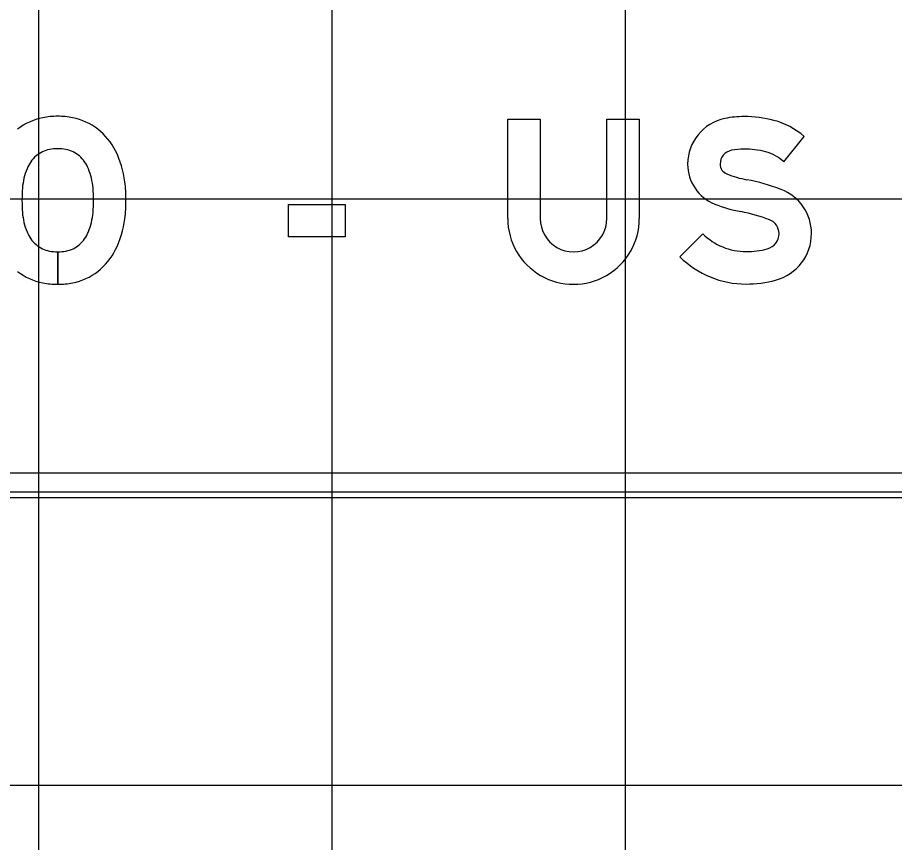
# Model space of a CAD drawing. Extents: x 2193008 to 2198143, y 1236112 to 1237864.
# Drawn here: x 2195136.72 to 2195142.69, y 1237299.72 to 1237305.34 of the extents above; entities that cross this region are included whole.
import ezdxf

# ---------------------------------------------------------------- set-up
doc = ezdxf.new("R2010")
doc.units = 0
for name, color, linetype in [('GSBWFILL', 7, 'Continuous'), ('GSCOLORFILL', 7, 'Continuous'), ('GSOUTLINE', 7, 'Continuous'), ('M-ROADS', 7, 'Continuous')]:
    doc.layers.add(name, color=color, linetype=linetype)

msp = doc.modelspace()

# ---------------------------------------------------------------- linework, layer by layer
at = {"layer": 'GSBWFILL'}
for p, q in [((2195136.9898, 1237303.7437), (2195136.9898, 1237303.5223)), ((2195136.9898, 1237303.5223), (2195136.9898, 1237303.7437))]:
    msp.add_line(p, q, dxfattribs=at)
for points in [[(2195140.0568, 1237303.9707), (2195140.0568, 1237304.6489), (2195140.2782, 1237304.6489), (2195140.2782, 1237303.9707)], [(2195140.7322, 1237303.9707), (2195140.7322, 1237304.6489), (2195140.9536, 1237304.6489), (2195140.9536, 1237303.9707)], [(2195141.9391, 1237304.3566), (2195142.0761, 1237304.5314)], [(2195141.3863, 1237303.8671), (2195141.2304, 1237303.7098)]]:
    msp.add_lwpolyline(points, dxfattribs=at)
msp.add_lwpolyline([(2195138.562, 1237304.0676), (2195138.9496, 1237304.0676), (2195138.9496, 1237303.8462), (2195138.562, 1237303.8462)], close=True, dxfattribs=at)
for centre, major_axis, ratio, start_param, end_param in [((2195136.9683, 1237304.2542), (0, 0.4119), 0.999999, 0.198221, 0.659474), ((2195136.9898, 1237304.1455), (0, 0.5228), 0.999999, 0, 0.197523), ((2195136.9898, 1237304.1455), (0, 0.5228), 0.999999, 6.085662, 6.283185), ((2195137.0112, 1237304.2542), (0, 0.4119), 0.999999, 5.623711, 6.084964), ((2195141.6003, 1237304.3423), (0, 0.3172), 0.999994, 0.202758, 1.570796), ((2195141.6678, 1237304.0141), (0, 0.6523), 0.999994, 0, 0.202758), ((2195141.6678, 1237303.8665), (0, 0.7999), 0.999994, 6.026234, 6.283185), ((2195141.742, 1237304.1489), (0, 0.5078), 0.999994, 5.565152, 6.026234), ((2195136.9872, 1237304.2316), (0, 0.4445), 0.999999, 5.178855, 5.6122), ((2195136.9718, 1237304.2446), (0, 0.2005), 0.999999, 0.192068, 0.701922), ((2195136.9898, 1237304.1529), (0, 0.2939), 0.999999, 0, 0.192642), ((2195136.9898, 1237304.1529), (0, 0.2939), 0.999999, 6.090544, 6.283185), ((2195137.0078, 1237304.2446), (0, 0.2005), 0.999999, 5.581263, 6.091117), ((2195136.8042, 1237304.1414), (0, 0.6486), 0.999999, 4.837137, 5.176162), ((2195141.6003, 1237304.3423), (0, 0.0957), 0.999994, 0.202758, 1.570796), ((2195141.6678, 1237304.0141), (0, 0.4308), 0.999994, 0, 0.202758), ((2195141.6678, 1237303.8665), (0, 0.5784), 0.999994, 6.026234, 6.283185), ((2195136.9977, 1237304.2221), (0, 0.2345), 0.999999, 0.724344, 1.185227), ((2195136.9819, 1237304.2221), (0, 0.2345), 0.999999, 5.097959, 5.558841), ((2195141.742, 1237304.1489), (0, 0.2864), 0.999994, 5.523837, 6.026234), ((2195141.5769, 1237304.3423), (0, 0.2938), 0.999994, 1.570796, 2.761249), ((2195141.5769, 1237304.3423), (0, 0.0724), 0.999994, 1.570796, 2.761249), ((2195137.2, 1237304.1403), (0, 0.4527), 0.999999, 1.185935, 1.48488), ((2195136.7795, 1237304.1403), (0, 0.4527), 0.999999, 4.798305, 5.09725), ((2195141.8182, 1237304.9458), (0, 0.7224), 0.999994, 2.761249, 2.95744), ((2195136.3098, 1237304.0953), (0, 1.145), 0.999999, 4.712389, 4.823392), ((2195141.4391, 1237302.9105), (0, 1.348), 0.999994, 5.918637, 6.099033), ((2195138.0011, 1237304.0953), (0, 1.2549), 0.999999, 1.503921, 1.570796), ((2195135.9784, 1237304.0953), (0, 1.2549), 0.999999, 4.712389, 4.779265), ((2195141.8047, 1237303.8685), (0, 0.3226), 0.999994, 4.712389, 5.918637), ((2195138.0011, 1237304.0953), (0, 1.2549), 0.999999, 1.570796, 1.637672), ((2195135.9784, 1237304.0953), (0, 1.2549), 0.999999, 4.645513, 4.712389), ((2195136.3098, 1237304.0953), (0, 1.145), 0.999999, 4.601386, 4.712389), ((2195141.8182, 1237304.9458), (0, 0.9438), 0.999994, 2.761249, 2.95744), ((2195141.4391, 1237302.9105), (0, 1.1265), 0.999994, 5.918637, 6.099033), ((2195137.2, 1237304.0503), (0, 0.4527), 0.999999, 1.656712, 1.955657), ((2195136.7795, 1237304.0503), (0, 0.4527), 0.999999, 4.327528, 4.626473), ((2195136.8042, 1237304.0491), (0, 0.6486), 0.999999, 4.248616, 4.587641), ((2195140.5052, 1237303.9707), (0, 0.4484), 0.999994, 1.570796, 4.712389), ((2195140.5052, 1237303.9707), (0, 0.227), 0.999994, 1.570796, 4.712389), ((2195141.8047, 1237303.8685), (0, 0.1011), 0.999994, 4.712389, 5.918637), ((2195136.9977, 1237303.9685), (0, 0.2345), 0.999999, 1.956366, 2.417249), ((2195136.9819, 1237303.9685), (0, 0.2345), 0.999999, 3.865937, 4.326819), ((2195141.6812, 1237304.1646), (0, 0.4189), 0.999994, 2.360607, 3.141593), ((2195141.7983, 1237303.8685), (0, 0.1075), 0.999994, 3.401517, 4.712389), ((2195141.7983, 1237303.8685), (0, 0.3289), 0.999994, 3.401517, 4.712389), ((2195136.9718, 1237303.946), (0, 0.2005), 0.999999, 2.43967, 2.949524), ((2195137.0078, 1237303.946), (0, 0.2005), 0.999999, 3.333661, 3.843515), ((2195136.9898, 1237304.0376), (0, 0.2939), 0.999999, 2.948951, 3.141593), ((2195136.9898, 1237304.0376), (0, 0.2939), 0.999999, 3.141781, 3.334234), ((2195136.9872, 1237303.9589), (0, 0.4445), 0.999999, 3.812578, 4.245923), ((2195141.6812, 1237304.3089), (0, 0.5632), 0.999994, 3.141593, 3.401517), ((2195141.6812, 1237304.1646), (0, 0.6403), 0.999994, 2.360607, 3.141593), ((2195136.9683, 1237303.9363), (0, 0.4119), 0.999999, 2.482119, 2.943371), ((2195137.0112, 1237303.9363), (0, 0.4119), 0.999999, 3.339814, 3.801066), ((2195141.6812, 1237304.3089), (0, 0.7846), 0.999994, 3.141593, 3.401517), ((2195136.9898, 1237304.0451), (0, 0.5228), 0.999999, 2.94407, 3.141593), ((2195136.9898, 1237304.0451), (0, 0.5228), 0.999999, 3.141699, 3.339116)]:
    msp.add_ellipse(centre, major_axis=major_axis, ratio=ratio, start_param=start_param, end_param=end_param, dxfattribs=at)
at = {"layer": 'GSCOLORFILL'}
for p, q in [((2195136.9898, 1237303.7437), (2195136.9898, 1237303.5223)), ((2195136.9898, 1237303.5223), (2195136.9898, 1237303.7437)), ((2195153.7933, 1237302.2346), (2195131.8169, 1237302.2346)), ((2195131.8169, 1237302.0681), (2195153.7933, 1237302.0681))]:
    msp.add_line(p, q, dxfattribs=at)
for points in [[(2195140.0568, 1237303.9707), (2195140.0568, 1237304.6489), (2195140.2782, 1237304.6489), (2195140.2782, 1237303.9707)], [(2195140.7322, 1237303.9707), (2195140.7322, 1237304.6489), (2195140.9536, 1237304.6489), (2195140.9536, 1237303.9707)], [(2195141.9391, 1237304.3566), (2195142.0761, 1237304.5314)], [(2195141.3863, 1237303.8671), (2195141.2304, 1237303.7098)]]:
    msp.add_lwpolyline(points, dxfattribs=at)
msp.add_lwpolyline([(2195138.562, 1237304.0676), (2195138.9496, 1237304.0676), (2195138.9496, 1237303.8462), (2195138.562, 1237303.8462)], close=True, dxfattribs=at)
for centre, major_axis, ratio, start_param, end_param in [((2195136.9683, 1237304.2542), (0, 0.4119), 0.999999, 0.198221, 0.659474), ((2195136.9898, 1237304.1455), (0, 0.5228), 0.999999, 0, 0.197523), ((2195136.9898, 1237304.1455), (0, 0.5228), 0.999999, 6.085662, 6.283185), ((2195137.0112, 1237304.2542), (0, 0.4119), 0.999999, 5.623711, 6.084964), ((2195141.6003, 1237304.3423), (0, 0.3172), 0.999994, 0.202758, 1.570796), ((2195141.6678, 1237304.0141), (0, 0.6523), 0.999994, 0, 0.202758), ((2195141.6678, 1237303.8665), (0, 0.7999), 0.999994, 6.026234, 6.283185), ((2195141.742, 1237304.1489), (0, 0.5078), 0.999994, 5.565152, 6.026234), ((2195136.9872, 1237304.2316), (0, 0.4445), 0.999999, 5.178855, 5.6122), ((2195136.9718, 1237304.2446), (0, 0.2005), 0.999999, 0.192068, 0.701922), ((2195136.9898, 1237304.1529), (0, 0.2939), 0.999999, 0, 0.192642), ((2195136.9898, 1237304.1529), (0, 0.2939), 0.999999, 6.090544, 6.283185), ((2195137.0078, 1237304.2446), (0, 0.2005), 0.999999, 5.581263, 6.091117), ((2195136.8042, 1237304.1414), (0, 0.6486), 0.999999, 4.837137, 5.176162), ((2195141.6003, 1237304.3423), (0, 0.0957), 0.999994, 0.202758, 1.570796), ((2195141.6678, 1237304.0141), (0, 0.4308), 0.999994, 0, 0.202758), ((2195141.6678, 1237303.8665), (0, 0.5784), 0.999994, 6.026234, 6.283185), ((2195136.9977, 1237304.2221), (0, 0.2345), 0.999999, 0.724344, 1.185227), ((2195136.9819, 1237304.2221), (0, 0.2345), 0.999999, 5.097959, 5.558841), ((2195141.742, 1237304.1489), (0, 0.2864), 0.999994, 5.523837, 6.026234), ((2195141.5769, 1237304.3423), (0, 0.2938), 0.999994, 1.570796, 2.761249), ((2195141.5769, 1237304.3423), (0, 0.0724), 0.999994, 1.570796, 2.761249), ((2195137.2, 1237304.1403), (0, 0.4527), 0.999999, 1.185935, 1.48488), ((2195136.7795, 1237304.1403), (0, 0.4527), 0.999999, 4.798305, 5.09725), ((2195141.8182, 1237304.9458), (0, 0.7224), 0.999994, 2.761249, 2.95744), ((2195136.3098, 1237304.0953), (0, 1.145), 0.999999, 4.712389, 4.823392), ((2195141.4391, 1237302.9105), (0, 1.348), 0.999994, 5.918637, 6.099033), ((2195138.0011, 1237304.0953), (0, 1.2549), 0.999999, 1.503921, 1.570796), ((2195135.9784, 1237304.0953), (0, 1.2549), 0.999999, 4.712389, 4.779265), ((2195141.8047, 1237303.8685), (0, 0.3226), 0.999994, 4.712389, 5.918637), ((2195138.0011, 1237304.0953), (0, 1.2549), 0.999999, 1.570796, 1.637672), ((2195135.9784, 1237304.0953), (0, 1.2549), 0.999999, 4.645513, 4.712389), ((2195136.3098, 1237304.0953), (0, 1.145), 0.999999, 4.601386, 4.712389), ((2195141.8182, 1237304.9458), (0, 0.9438), 0.999994, 2.761249, 2.95744), ((2195141.4391, 1237302.9105), (0, 1.1265), 0.999994, 5.918637, 6.099033), ((2195137.2, 1237304.0503), (0, 0.4527), 0.999999, 1.656712, 1.955657), ((2195136.7795, 1237304.0503), (0, 0.4527), 0.999999, 4.327528, 4.626473), ((2195136.8042, 1237304.0491), (0, 0.6486), 0.999999, 4.248616, 4.587641), ((2195140.5052, 1237303.9707), (0, 0.4484), 0.999994, 1.570796, 4.712389), ((2195140.5052, 1237303.9707), (0, 0.227), 0.999994, 1.570796, 4.712389), ((2195141.8047, 1237303.8685), (0, 0.1011), 0.999994, 4.712389, 5.918637), ((2195136.9977, 1237303.9685), (0, 0.2345), 0.999999, 1.956366, 2.417249), ((2195136.9819, 1237303.9685), (0, 0.2345), 0.999999, 3.865937, 4.326819), ((2195141.6812, 1237304.1646), (0, 0.4189), 0.999994, 2.360607, 3.141593), ((2195141.7983, 1237303.8685), (0, 0.1075), 0.999994, 3.401517, 4.712389), ((2195141.7983, 1237303.8685), (0, 0.3289), 0.999994, 3.401517, 4.712389), ((2195136.9718, 1237303.946), (0, 0.2005), 0.999999, 2.43967, 2.949524), ((2195137.0078, 1237303.946), (0, 0.2005), 0.999999, 3.333661, 3.843515), ((2195136.9898, 1237304.0376), (0, 0.2939), 0.999999, 2.948951, 3.141593), ((2195136.9898, 1237304.0376), (0, 0.2939), 0.999999, 3.141781, 3.334234), ((2195136.9872, 1237303.9589), (0, 0.4445), 0.999999, 3.812578, 4.245923), ((2195141.6812, 1237304.3089), (0, 0.5632), 0.999994, 3.141593, 3.401517), ((2195141.6812, 1237304.1646), (0, 0.6403), 0.999994, 2.360607, 3.141593), ((2195136.9683, 1237303.9363), (0, 0.4119), 0.999999, 2.482119, 2.943371), ((2195137.0112, 1237303.9363), (0, 0.4119), 0.999999, 3.339814, 3.801066), ((2195141.6812, 1237304.3089), (0, 0.7846), 0.999994, 3.141593, 3.401517), ((2195136.9898, 1237304.0451), (0, 0.5228), 0.999999, 2.94407, 3.141593), ((2195136.9898, 1237304.0451), (0, 0.5228), 0.999999, 3.141699, 3.339116)]:
    msp.add_ellipse(centre, major_axis=major_axis, ratio=ratio, start_param=start_param, end_param=end_param, dxfattribs=at)
at = {"layer": 'GSOUTLINE'}
for points in [[(2195140.0568, 1237303.9707), (2195140.0568, 1237304.6489), (2195140.2782, 1237304.6489), (2195140.2782, 1237303.9707)], [(2195140.7322, 1237303.9707), (2195140.7322, 1237304.6489), (2195140.9536, 1237304.6489), (2195140.9536, 1237303.9707)], [(2195141.9391, 1237304.3566), (2195142.0761, 1237304.5314)], [(2195141.3863, 1237303.8671), (2195141.2304, 1237303.7098)]]:
    msp.add_lwpolyline(points, dxfattribs=at)
msp.add_lwpolyline([(2195138.562, 1237304.0676), (2195138.9496, 1237304.0676), (2195138.9496, 1237303.8462), (2195138.562, 1237303.8462)], close=True, dxfattribs=at)
for centre, major_axis, ratio, start_param, end_param in [((2195136.9683, 1237304.2542), (0, 0.4119), 0.999999, 0.198221, 0.659474), ((2195136.9898, 1237304.1455), (0, 0.5228), 0.999999, 0, 0.197523), ((2195136.9898, 1237304.1455), (0, 0.5228), 0.999999, 6.085662, 6.283185), ((2195137.0112, 1237304.2542), (0, 0.4119), 0.999999, 5.623711, 6.084964), ((2195141.6003, 1237304.3423), (0, 0.3172), 0.999994, 0.202758, 1.570796), ((2195141.6678, 1237304.0141), (0, 0.6523), 0.999994, 0, 0.202758), ((2195141.6678, 1237303.8665), (0, 0.7999), 0.999994, 6.026234, 6.283185), ((2195141.742, 1237304.1489), (0, 0.5078), 0.999994, 5.565152, 6.026234), ((2195136.9872, 1237304.2316), (0, 0.4445), 0.999999, 5.178855, 5.6122), ((2195136.9718, 1237304.2446), (0, 0.2005), 0.999999, 0.192068, 0.701922), ((2195136.9898, 1237304.1529), (0, 0.2939), 0.999999, 0, 0.192642), ((2195136.9898, 1237304.1529), (0, 0.2939), 0.999999, 6.090544, 6.283185), ((2195137.0078, 1237304.2446), (0, 0.2005), 0.999999, 5.581263, 6.091117), ((2195136.8042, 1237304.1414), (0, 0.6486), 0.999999, 4.837137, 5.176162), ((2195141.6003, 1237304.3423), (0, 0.0957), 0.999994, 0.202758, 1.570796), ((2195141.6678, 1237304.0141), (0, 0.4308), 0.999994, 0, 0.202758), ((2195141.6678, 1237303.8665), (0, 0.5784), 0.999994, 6.026234, 6.283185), ((2195136.9977, 1237304.2221), (0, 0.2345), 0.999999, 0.724344, 1.185227), ((2195136.9819, 1237304.2221), (0, 0.2345), 0.999999, 5.097959, 5.558841), ((2195141.742, 1237304.1489), (0, 0.2864), 0.999994, 5.523837, 6.026234), ((2195141.5769, 1237304.3423), (0, 0.2938), 0.999994, 1.570796, 2.761249), ((2195141.5769, 1237304.3423), (0, 0.0724), 0.999994, 1.570796, 2.761249), ((2195137.2, 1237304.1403), (0, 0.4527), 0.999999, 1.185935, 1.48488), ((2195136.7795, 1237304.1403), (0, 0.4527), 0.999999, 4.798305, 5.09725), ((2195141.8182, 1237304.9458), (0, 0.7224), 0.999994, 2.761249, 2.95744), ((2195136.3098, 1237304.0953), (0, 1.145), 0.999999, 4.712389, 4.823392), ((2195141.4391, 1237302.9105), (0, 1.348), 0.999994, 5.918637, 6.099033), ((2195138.0011, 1237304.0953), (0, 1.2549), 0.999999, 1.503921, 1.570796), ((2195135.9784, 1237304.0953), (0, 1.2549), 0.999999, 4.712389, 4.779265), ((2195141.8047, 1237303.8685), (0, 0.3226), 0.999994, 4.712389, 5.918637), ((2195138.0011, 1237304.0953), (0, 1.2549), 0.999999, 1.570796, 1.637672), ((2195135.9784, 1237304.0953), (0, 1.2549), 0.999999, 4.645513, 4.712389), ((2195136.3098, 1237304.0953), (0, 1.145), 0.999999, 4.601386, 4.712389), ((2195141.8182, 1237304.9458), (0, 0.9438), 0.999994, 2.761249, 2.95744), ((2195141.4391, 1237302.9105), (0, 1.1265), 0.999994, 5.918637, 6.099033), ((2195137.2, 1237304.0503), (0, 0.4527), 0.999999, 1.656712, 1.955657), ((2195136.7795, 1237304.0503), (0, 0.4527), 0.999999, 4.327528, 4.626473), ((2195136.8042, 1237304.0491), (0, 0.6486), 0.999999, 4.248616, 4.587641), ((2195140.5052, 1237303.9707), (0, 0.4484), 0.999994, 1.570796, 4.712389), ((2195140.5052, 1237303.9707), (0, 0.227), 0.999994, 1.570796, 4.712389), ((2195141.8047, 1237303.8685), (0, 0.1011), 0.999994, 4.712389, 5.918637), ((2195136.9977, 1237303.9685), (0, 0.2345), 0.999999, 1.956366, 2.417249), ((2195136.9819, 1237303.9685), (0, 0.2345), 0.999999, 3.865937, 4.326819), ((2195141.6812, 1237304.1646), (0, 0.4189), 0.999994, 2.360607, 3.141593), ((2195141.7983, 1237303.8685), (0, 0.1075), 0.999994, 3.401517, 4.712389), ((2195141.7983, 1237303.8685), (0, 0.3289), 0.999994, 3.401517, 4.712389), ((2195136.9718, 1237303.946), (0, 0.2005), 0.999999, 2.43967, 2.949524), ((2195137.0078, 1237303.946), (0, 0.2005), 0.999999, 3.333661, 3.843515), ((2195136.9898, 1237304.0376), (0, 0.2939), 0.999999, 2.948951, 3.141593), ((2195136.9898, 1237304.0376), (0, 0.2939), 0.999999, 3.141593, 3.334234), ((2195136.9872, 1237303.9589), (0, 0.4445), 0.999999, 3.812578, 4.245923), ((2195141.6812, 1237304.3089), (0, 0.5632), 0.999994, 3.141593, 3.401517), ((2195141.6812, 1237304.1646), (0, 0.6403), 0.999994, 2.360607, 3.141593), ((2195136.9683, 1237303.9363), (0, 0.4119), 0.999999, 2.482119, 2.943371), ((2195137.0112, 1237303.9363), (0, 0.4119), 0.999999, 3.339814, 3.801066), ((2195141.6812, 1237304.3089), (0, 0.7846), 0.999994, 3.141593, 3.401517), ((2195136.9898, 1237304.0451), (0, 0.5228), 0.999999, 2.94407, 3.141593), ((2195136.9898, 1237304.0451), (0, 0.5228), 0.999999, 3.141593, 3.339116)]:
    msp.add_ellipse(centre, major_axis=major_axis, ratio=ratio, start_param=start_param, end_param=end_param, dxfattribs=at)
at = {"layer": 'M-ROADS'}
for p, q in [((2195136.8603, 1237258.1062), (2195136.8603, 1237318.1062)), ((2195138.8603, 1237258.1062), (2195138.8603, 1237318.1062)), ((2195140.8603, 1237258.1062), (2195140.8603, 1237318.1062)), ((2195042.8603, 1237304.1062), (2195172.8603, 1237304.1062)), ((2195042.8603, 1237302.1062), (2195172.8603, 1237302.1062)), ((2195042.8603, 1237300.1062), (2195172.8603, 1237300.1062))]:
    msp.add_line(p, q, dxfattribs=at)

doc.saveas('drawing.dxf')
